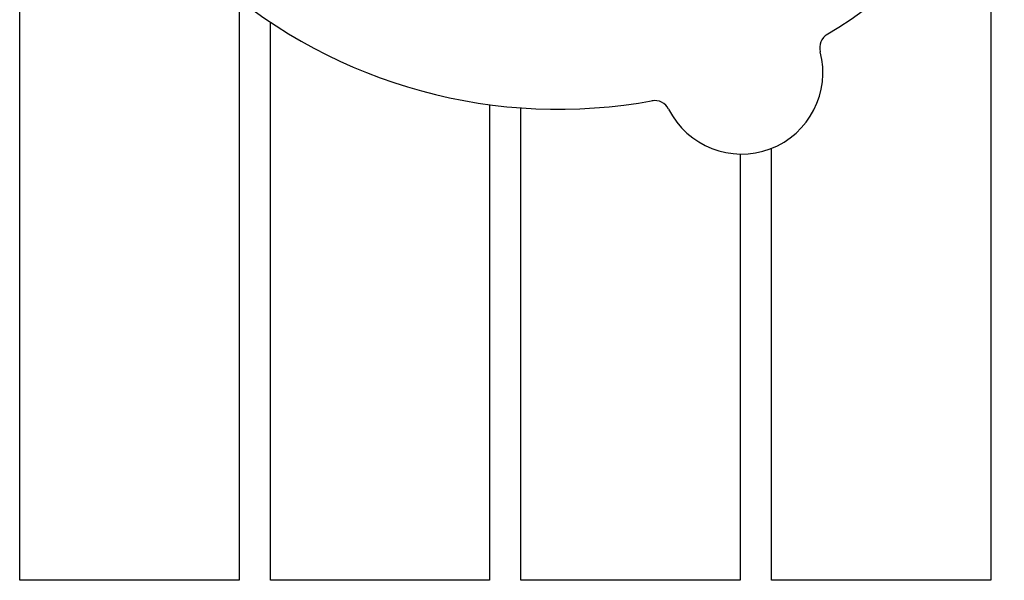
# Model space of a CAD drawing. Header units: inches. Extents: x 5 to 1128, y -85 to 748.
# Tile 649 of 656: x 753.67 to 757.6, y 567.23 to 569.47. Entities that reach past the tile are written whole.
import ezdxf

# ---------------------------------------------------------------- set-up
doc = ezdxf.new("R2010")
doc.units = ezdxf.units.IN
doc.header["$LTSCALE"] = 32
doc.header["$MEASUREMENT"] = 0
doc.layers.add('Visible (ANSI)', color=7, linetype='Continuous', lineweight=30)

msp = doc.modelspace()

# ---------------------------------------------------------------- linework, layer by layer
at = {"layer": 'Visible (ANSI)'}
for p, q in [((753.67313, 567.23478), (753.67313, 570.14103)), ((757.54813, 570.03788), (757.54813, 567.23478)), ((754.54813, 569.552), (754.54813, 567.23478)), ((754.67313, 567.23478), (754.67313, 569.462)), ((755.54813, 569.13296), (755.54813, 567.23478)), ((755.67313, 567.23478), (755.67313, 569.12014)), ((756.54813, 568.93599), (756.54813, 567.23478)), ((756.67313, 567.23478), (756.67313, 568.95911)), ((754.54813, 567.23478), (753.67313, 567.23478)), ((755.54813, 567.23478), (754.67313, 567.23478)), ((756.54813, 567.23478), (755.67313, 567.23478)), ((757.54813, 567.23478), (756.67313, 567.23478))]:
    msp.add_line(p, q, dxfattribs=at)
for centre, radius, start, end in [((755.82222, 571.18978), 2.075, 300.99965, 352.48395), ((755.82222, 571.18978), 2.075, 228.99965, 280.48395), ((756.92728, 569.36009), 0.0625, 121.1302, 194.82247), ((756.55267, 569.26096), 0.325, 206.66113, 14.82247), ((756.20637, 569.08708), 0.0625, 26.66113, 100.3534)]:
    msp.add_arc(centre, radius, start, end, dxfattribs=at)

doc.saveas('drawing.dxf')
